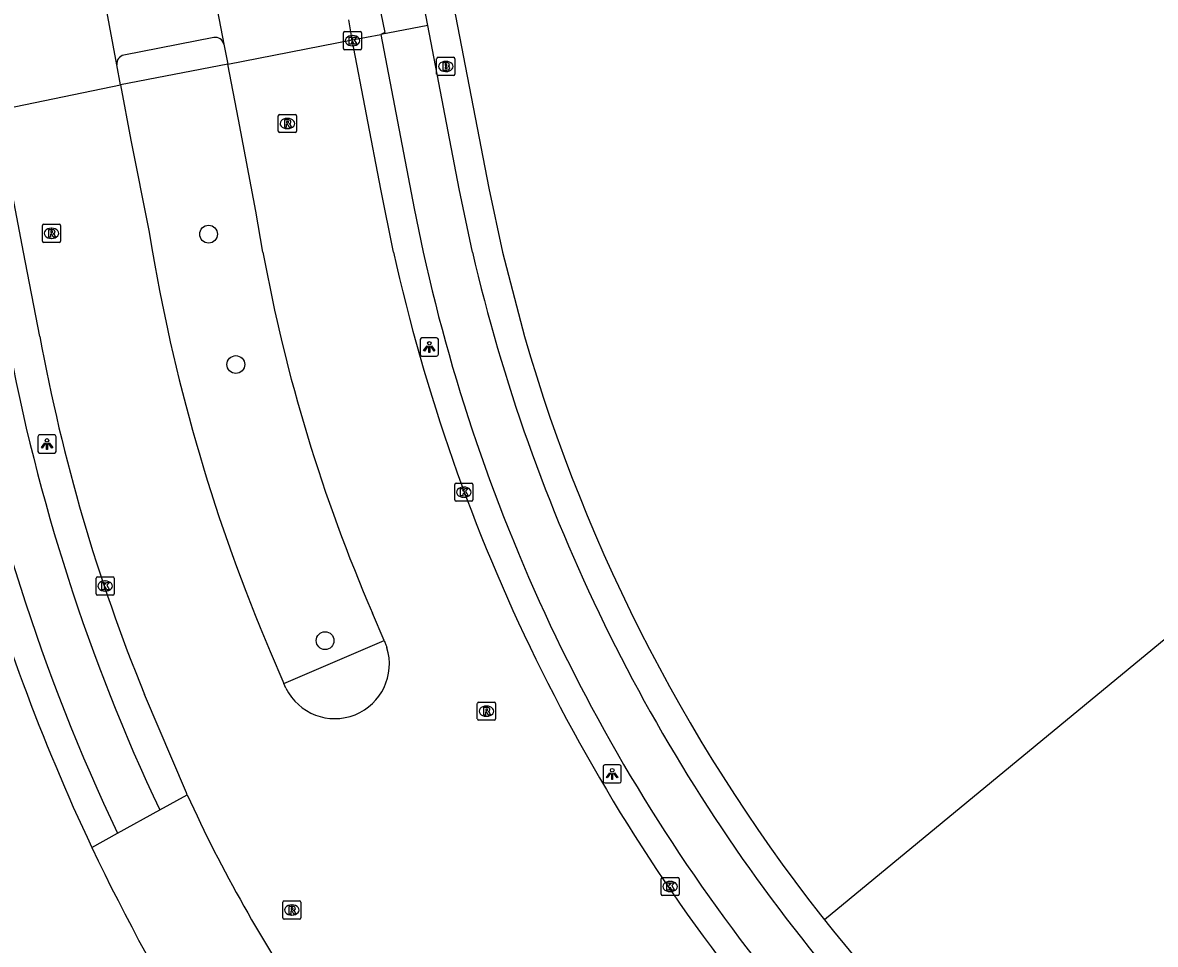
# Model space of a CAD drawing. Extents: x 156141 to 158132, y 385651 to 388399.
# Drawn here: x 156814.3 to 156876.7, y 386711.9 to 386762.6 of the extents above; entities that cross this region are included whole.
import ezdxf

# ---------------------------------------------------------------- set-up
doc = ezdxf.new("R2010")
doc.units = 0
for name, color, linetype in [('IMGEO_Boom', 7, 'Continuous'), ('IMGEO_Brandkraan', 7, 'Continuous'), ('IMGEO_Fietspad_gesloten', 7, 'Continuous'), ('IMGEO_Fietspad_open', 7, 'Continuous'), ('IMGEO_Hek', 7, 'Continuous'), ('IMGEO_Kolk', 7, 'Continuous'), ('IMGEO_Lichtpunt', 7, 'Continuous'), ('IMGEO_Rijbaan_lokaal_gesloten', 7, 'Continuous'), ('IMGEO_Rijbaan_lokaal_open', 7, 'Continuous'), ('IMGEO_Rioolput', 7, 'Continuous'), ('IMGEO_Verkeerseiland_gesloten', 7, 'Continuous'), ('IMGEO_Voetpad_open', 7, 'Continuous')]:
    doc.layers.add(name, color=color, linetype=linetype)

msp = doc.modelspace()

# ---------------------------------------------------------------- linework, layer by layer
at = {"layer": 'IMGEO_Boom'}
for centre in [(156824.578, 386750.989), (156826.075, 386743.822), (156830.987, 386728.643)]:
    msp.add_circle(centre, 0.489, dxfattribs=at)
at = {"layer": 'IMGEO_Brandkraan'}
for p, q in [((156837.124, 386759.785), (156837.124, 386760.637)), ((156837.199, 386760.711), (156838.051, 386760.711)), ((156837.612, 386760.491), (156837.637, 386760.491)), ((156838.125, 386760.637), (156838.125, 386759.785)), ((156838.051, 386759.711), (156837.199, 386759.711)), ((156837.635, 386759.931), (156837.61, 386759.931))]:
    msp.add_line(p, q, dxfattribs=at)
for points in [[(156837.124, 386759.785), (156837.124, 386760.637)], [(156837.199, 386760.711), (156838.051, 386760.711)], [(156837.472, 386760.411), (156837.472, 386760.011), (156837.685, 386760.011)], [(156837.703, 386760.411), (156837.472, 386760.411)], [(156837.651, 386760.33), (156837.597, 386760.33), (156837.597, 386760.254)], [(156837.597, 386760.254), (156837.65, 386760.254)], [(156837.659, 386760.178), (156837.597, 386760.178), (156837.597, 386760.097)], [(156838.125, 386760.637), (156838.125, 386759.785)], [(156838.051, 386759.711), (156837.199, 386759.711)], [(156837.597, 386760.097), (156837.659, 386760.097)]]:
    msp.add_lwpolyline(points, dxfattribs=at)
for centre, radius, start, end in [((156837.201, 386760.635), 0.0765, 91.55205, 178.44795), ((156837.201, 386760.635), 0.0765, 91.55205, 178.44795), ((156837.652, 386760.292), 0.0379, 267.82845, 90.93552), ((156837.66, 386760.137), 0.0404, 269.87594, 90.50774), ((156837.707, 386760.266), 0.145, 59.4692, 91.53667), ((156837.732, 386760.313), 0.0922, 285.51372, 58.15012), ((156837.737, 386760.121), 0.105, 301.31148, 78.98903), ((156838.049, 386760.635), 0.0765, 1.55205, 88.44795), ((156838.049, 386760.635), 0.0765, 1.55205, 88.44795), ((156837.201, 386759.787), 0.0765, 181.55205, 268.44795), ((156837.201, 386759.787), 0.0765, 181.55205, 268.44795), ((156837.691, 386760.262), 0.251, 268.66757, 293.53466), ((156838.049, 386759.787), 0.0765, 271.55205, 358.44795), ((156838.049, 386759.787), 0.0765, 271.55205, 358.44795)]:
    msp.add_arc(centre, radius, start, end, dxfattribs=at)
for centre, major_axis, ratio, start_param, end_param in [((156837.611, 386760.211), (-0.387, 0.002), 0.722429, 4.712389, 7.853982), ((156837.636, 386760.211), (-0.39, 0.002), 0.717154, 1.570796, 4.712389)]:
    msp.add_ellipse(centre, major_axis=major_axis, ratio=ratio, start_param=start_param, end_param=end_param, dxfattribs=at)
at = {"layer": 'IMGEO_Fietspad_gesloten'}
for points in [[(156836.634, 386762.459), (156834.771, 386772.179), (156834.005, 386776.146)], [(156834.058, 386763.138), (156834.266, 386762.082), (156834.047, 386761.961)], [(156836.634, 386762.459), (156834.047, 386761.961)], [(156839.093, 386750), (156838.355, 386753.481), (156836.634, 386762.459)], [(156834.047, 386761.961), (156835.885, 386752.406), (156836.384, 386750)]]:
    msp.add_lwpolyline(points, dxfattribs=at)
for centre, radius, start, end in [((156931.497, 386770.994), 97.402, 192.4472, 219.67825), ((156932.463, 386771.618), 95.84, 193.03586, 219.05751), ((156916.935, 386764.356), 107.812, 189.96852, 205.43097), ((156917.772, 386764.633), 106.045, 190.46769, 205.28521)]:
    msp.add_arc(centre, radius, start, end, dxfattribs=at)
at = {"layer": 'IMGEO_Fietspad_open'}
msp.add_lwpolyline([(156824.864, 386761.799), (156819.909, 386760.83)], dxfattribs=at)
for centre, radius, start, end in [((156824.94, 386761.315), 0.49, 13.09694, 98.90351), ((156819.997, 386760.364), 0.474, 100.65067, 186.91768)]:
    msp.add_arc(centre, radius, start, end, dxfattribs=at)
at = {"layer": 'IMGEO_Hek'}
msp.add_lwpolyline([(157029.479, 386854.2), (156858.453, 386713.298)], dxfattribs=at)
at = {"layer": 'IMGEO_Kolk'}
for p, q in [((156831.996, 386761.2), (156831.996, 386762.052)), ((156832.071, 386762.126), (156832.923, 386762.126)), ((156832.997, 386762.052), (156832.997, 386761.2)), ((156832.484, 386761.906), (156832.509, 386761.906)), ((156832.923, 386761.126), (156832.071, 386761.126)), ((156832.507, 386761.346), (156832.482, 386761.346)), ((156838.12, 386736.376), (156838.12, 386737.228)), ((156838.195, 386737.302), (156839.047, 386737.302)), ((156839.121, 386737.228), (156839.121, 386736.376)), ((156838.631, 386736.522), (156838.606, 386736.522)), ((156838.608, 386737.082), (156838.633, 386737.082)), ((156839.047, 386736.302), (156838.195, 386736.302)), ((156818.46, 386732.143), (156819.312, 386732.143)), ((156818.385, 386731.217), (156818.385, 386732.069)), ((156818.873, 386731.923), (156818.898, 386731.923)), ((156819.386, 386732.069), (156819.386, 386731.217)), ((156819.312, 386731.143), (156818.46, 386731.143)), ((156818.896, 386731.363), (156818.871, 386731.363)), ((156849.468, 386714.697), (156849.468, 386715.549)), ((156849.543, 386715.623), (156850.395, 386715.623)), ((156849.956, 386715.403), (156849.981, 386715.403)), ((156850.469, 386715.549), (156850.469, 386714.697)), ((156849.979, 386714.843), (156849.954, 386714.843)), ((156850.395, 386714.623), (156849.543, 386714.623))]:
    msp.add_line(p, q, dxfattribs=at)
for points in [[(156831.996, 386761.2), (156831.996, 386762.052)], [(156832.071, 386762.126), (156832.923, 386762.126)], [(156832.997, 386762.052), (156832.997, 386761.2)], [(156832.317, 386761.826), (156832.44, 386761.826), (156832.44, 386761.675), (156832.57, 386761.826), (156832.734, 386761.826), (156832.588, 386761.675), (156832.741, 386761.426), (156832.589, 386761.426), (156832.504, 386761.59), (156832.44, 386761.523), (156832.44, 386761.426), (156832.317, 386761.426), (156832.317, 386761.826)], [(156832.923, 386761.126), (156832.071, 386761.126)], [(156838.12, 386736.376), (156838.12, 386737.228)], [(156838.195, 386737.302), (156839.047, 386737.302)], [(156839.121, 386737.228), (156839.121, 386736.376)], [(156838.441, 386737.002), (156838.564, 386737.002), (156838.564, 386736.851), (156838.694, 386737.002), (156838.858, 386737.002), (156838.712, 386736.851), (156838.865, 386736.602), (156838.713, 386736.602), (156838.628, 386736.766), (156838.564, 386736.699), (156838.564, 386736.602), (156838.441, 386736.602), (156838.441, 386737.002)], [(156839.047, 386736.302), (156838.195, 386736.302)], [(156818.46, 386732.143), (156819.312, 386732.143)], [(156818.385, 386731.217), (156818.385, 386732.069)], [(156818.706, 386731.843), (156818.829, 386731.843), (156818.829, 386731.692), (156818.959, 386731.843), (156819.123, 386731.843), (156818.977, 386731.692), (156819.13, 386731.443), (156818.978, 386731.443), (156818.893, 386731.607), (156818.829, 386731.54), (156818.829, 386731.443), (156818.706, 386731.443), (156818.706, 386731.843)], [(156819.386, 386732.069), (156819.386, 386731.217)], [(156819.312, 386731.143), (156818.46, 386731.143)], [(156849.468, 386714.697), (156849.468, 386715.549)], [(156849.543, 386715.623), (156850.395, 386715.623)], [(156849.789, 386715.323), (156849.912, 386715.323), (156849.912, 386715.172), (156850.042, 386715.323), (156850.206, 386715.323), (156850.06, 386715.172), (156850.213, 386714.923), (156850.061, 386714.923), (156849.976, 386715.087), (156849.912, 386715.02), (156849.912, 386714.923), (156849.789, 386714.923), (156849.789, 386715.323)], [(156850.469, 386715.549), (156850.469, 386714.697)], [(156850.395, 386714.623), (156849.543, 386714.623)]]:
    msp.add_lwpolyline(points, dxfattribs=at)
for centre, start, end in [((156832.073, 386762.05), 91.55205, 178.44795), ((156832.073, 386762.05), 91.55205, 178.44795), ((156832.921, 386762.05), 1.55205, 88.44795), ((156832.921, 386762.05), 1.55205, 88.44795), ((156832.073, 386761.202), 181.55205, 268.44795), ((156832.073, 386761.202), 181.55205, 268.44795), ((156832.921, 386761.202), 271.55205, 358.44795), ((156832.921, 386761.202), 271.55205, 358.44795), ((156838.197, 386737.226), 91.55205, 178.44795), ((156838.197, 386737.226), 91.55205, 178.44795), ((156839.045, 386737.226), 1.55205, 88.44795), ((156839.045, 386737.226), 1.55205, 88.44795), ((156838.197, 386736.378), 181.55205, 268.44795), ((156838.197, 386736.378), 181.55205, 268.44795), ((156839.045, 386736.378), 271.55205, 358.44795), ((156839.045, 386736.378), 271.55205, 358.44795), ((156818.462, 386732.067), 91.55205, 178.44795), ((156818.462, 386732.067), 91.55205, 178.44795), ((156819.31, 386732.067), 1.55205, 88.44795), ((156819.31, 386732.067), 1.55205, 88.44795), ((156818.462, 386731.219), 181.55205, 268.44795), ((156818.462, 386731.219), 181.55205, 268.44795), ((156819.31, 386731.219), 271.55205, 358.44795), ((156819.31, 386731.219), 271.55205, 358.44795), ((156849.545, 386715.547), 91.55205, 178.44795), ((156849.545, 386715.547), 91.55205, 178.44795), ((156850.393, 386715.547), 1.55205, 88.44795), ((156850.393, 386715.547), 1.55205, 88.44795), ((156849.545, 386714.699), 181.55205, 268.44795), ((156849.545, 386714.699), 181.55205, 268.44795), ((156850.393, 386714.699), 271.55205, 358.44795), ((156850.393, 386714.699), 271.55205, 358.44795)]:
    msp.add_arc(centre, 0.0765, start, end, dxfattribs=at)
for centre, major_axis, ratio, start_param, end_param in [((156832.483, 386761.626), (-0.387, 0.002), 0.722429, 4.712389, 7.853982), ((156832.508, 386761.626), (-0.39, 0.002), 0.717154, 1.570796, 4.712389), ((156838.607, 386736.802), (-0.387, 0.002), 0.722429, 4.712389, 7.853982), ((156838.632, 386736.802), (-0.39, 0.002), 0.717154, 1.570796, 4.712389), ((156818.872, 386731.643), (-0.387, 0.002), 0.722429, 4.712389, 7.853982), ((156818.897, 386731.643), (-0.39, 0.002), 0.717154, 1.570796, 4.712389), ((156849.955, 386715.123), (-0.387, 0.002), 0.722429, 4.712389, 7.853982), ((156849.98, 386715.123), (-0.39, 0.002), 0.717154, 1.570796, 4.712389)]:
    msp.add_ellipse(centre, major_axis=major_axis, ratio=ratio, start_param=start_param, end_param=end_param, dxfattribs=at)
at = {"layer": 'IMGEO_Lichtpunt'}
for p, q in [((156837.123, 386745.285), (156836.315, 386745.285)), ((156837.123, 386745.285), (156836.315, 386745.285)), ((156836.221, 386745.19), (156836.221, 386744.383)), ((156836.221, 386745.19), (156836.221, 386744.383)), ((156837.217, 386744.383), (156837.217, 386745.19)), ((156837.217, 386744.383), (156837.217, 386745.19)), ((156836.315, 386744.289), (156837.123, 386744.289)), ((156836.315, 386744.289), (156837.123, 386744.289)), ((156815.19, 386739.856), (156815.19, 386739.049)), ((156815.19, 386739.856), (156815.19, 386739.049)), ((156816.092, 386739.951), (156815.284, 386739.951)), ((156816.092, 386739.951), (156815.284, 386739.951)), ((156816.186, 386739.049), (156816.186, 386739.856)), ((156816.186, 386739.049), (156816.186, 386739.856)), ((156815.284, 386738.955), (156816.092, 386738.955)), ((156815.284, 386738.955), (156816.092, 386738.955)), ((156846.282, 386721.718), (156846.282, 386720.911)), ((156846.282, 386721.718), (156846.282, 386720.911)), ((156847.184, 386721.813), (156846.376, 386721.813)), ((156847.184, 386721.813), (156846.376, 386721.813)), ((156847.278, 386720.911), (156847.278, 386721.718)), ((156847.278, 386720.911), (156847.278, 386721.718)), ((156846.376, 386720.817), (156847.184, 386720.817)), ((156846.376, 386720.817), (156847.184, 386720.817))]:
    msp.add_line(p, q, dxfattribs=at)
for points in [[(156836.595, 386744.854), (156836.634, 386744.826), (156836.446, 386744.564), (156836.408, 386744.591), (156836.595, 386744.854)], [(156836.697, 386744.806), (156836.744, 386744.806), (156836.744, 386744.484), (156836.697, 386744.484), (156836.697, 386744.806)], [(156836.807, 386744.826), (156836.845, 386744.853), (156837.032, 386744.591), (156836.993, 386744.563), (156836.807, 386744.826)], [(156815.564, 386739.52), (156815.603, 386739.492), (156815.415, 386739.23), (156815.377, 386739.257), (156815.564, 386739.52)], [(156815.666, 386739.472), (156815.713, 386739.472), (156815.713, 386739.15), (156815.666, 386739.15), (156815.666, 386739.472)], [(156815.776, 386739.492), (156815.814, 386739.519), (156816.001, 386739.257), (156815.962, 386739.229), (156815.776, 386739.492)], [(156846.656, 386721.382), (156846.695, 386721.354), (156846.507, 386721.092), (156846.469, 386721.119), (156846.656, 386721.382)], [(156846.758, 386721.334), (156846.805, 386721.334), (156846.805, 386721.012), (156846.758, 386721.012), (156846.758, 386721.334)], [(156846.868, 386721.354), (156846.906, 386721.381), (156847.093, 386721.119), (156847.054, 386721.091), (156846.868, 386721.354)]]:
    msp.add_lwpolyline(points, dxfattribs=at)
for centre in [(156836.72, 386744.988), (156815.689, 386739.654), (156846.781, 386721.516)]:
    msp.add_circle(centre, 0.0994, dxfattribs=at)
for centre, start, end in [((156836.315, 386745.19), 90, 180), ((156836.315, 386745.19), 90, 180), ((156837.123, 386745.19), 0, 90), ((156837.123, 386745.19), 0, 90), ((156836.315, 386744.383), 180, 270), ((156836.315, 386744.383), 180, 270), ((156837.123, 386744.383), 270, 0), ((156837.123, 386744.383), 270, 360), ((156815.284, 386739.856), 90, 180), ((156815.284, 386739.856), 90, 180), ((156816.092, 386739.856), 0, 90), ((156816.092, 386739.856), 0, 90), ((156815.284, 386739.049), 180, 270), ((156815.284, 386739.049), 180, 270), ((156816.092, 386739.049), 270, 0), ((156816.092, 386739.049), 270, 360), ((156846.376, 386721.718), 90, 180), ((156846.376, 386721.718), 90, 180), ((156847.184, 386721.718), 0, 90), ((156847.184, 386721.718), 0, 90), ((156846.376, 386720.911), 180, 270), ((156846.376, 386720.911), 180, 270), ((156847.184, 386720.911), 270, 0), ((156847.184, 386720.911), 270, 360)]:
    msp.add_arc(centre, 0.0946, start, end, dxfattribs=at)
at = {"layer": 'IMGEO_Rijbaan_lokaal_gesloten'}
for points in [[(156824.792, 386764.694), (156825.417, 386761.426)], [(156819.526, 386760.307), (156818.921, 386763.533)], [(156832.478, 386761.672), (156832.284, 386762.774)], [(156825.417, 386761.426), (156825.629, 386760.337)], [(156825.629, 386760.337), (156832.478, 386761.672)], [(156834.754, 386750), (156834.048, 386753.471), (156832.478, 386761.672)], [(156819.733, 386759.198), (156819.526, 386760.307)], [(156827.568, 386750), (156827.17, 386752.256), (156826.223, 386757.294), (156825.629, 386760.337)], [(156812.886, 386757.795), (156819.733, 386759.198)], [(156819.733, 386759.198), (156820.297, 386756.165), (156821.292, 386751.189), (156821.494, 386750)], [(156815.294, 386745.371), (156814.397, 386750), (156812.886, 386757.795)], [(156834.232, 386728.649), (156833.595, 386730.149)], [(156834.232, 386728.649), (156834.271, 386728.556), (156834.332, 386728.406), (156834.357, 386728.335), (156834.371, 386728.294), (156834.384, 386728.252)], [(156827.964, 386728.046), (156828.714, 386726.291)], [(156828.832, 386726.025), (156828.714, 386726.291)], [(156823.398, 386720.174), (156823.355, 386720.269), (156821.048, 386725.69)]]:
    msp.add_lwpolyline(points, dxfattribs=at)
for centre, radius, start, end in [((156918.727, 386766.725), 98.661, 189.75987, 203.08137), ((156917.22, 386766.379), 91.136, 190.35346, 203.42437), ((156932.77, 386771.733), 100.396, 192.50167, 219.6249), ((156912.487, 386763.105), 98.797, 190.34053, 202.25343), ((156831.52, 386727.357), 3, 206.36172, 17.35137), ((156895.08, 386752.787), 78.752, 204.46393, 214.47016)]:
    msp.add_arc(centre, radius, start, end, dxfattribs=at)
at = {"layer": 'IMGEO_Rijbaan_lokaal_open'}
for points in [[(156821.887, 386719.339), (156823.398, 386720.174)], [(156819.57, 386718.059), (156821.887, 386719.339)], [(156818.155, 386717.278), (156819.57, 386718.059)]]:
    msp.add_lwpolyline(points, dxfattribs=at)
msp.add_arc((156918.555, 386764.806), 111.081, 205.33229, 218.78352, dxfattribs=at)
at = {"layer": 'IMGEO_Rioolput'}
for p, q in [((156828.411, 386756.645), (156828.411, 386757.497)), ((156828.486, 386757.571), (156829.338, 386757.571)), ((156828.899, 386757.351), (156828.924, 386757.351)), ((156829.412, 386757.497), (156829.412, 386756.645)), ((156829.338, 386756.571), (156828.486, 386756.571)), ((156828.922, 386756.791), (156828.897, 386756.791)), ((156815.433, 386750.61), (156815.433, 386751.462)), ((156815.508, 386751.536), (156816.36, 386751.536)), ((156816.434, 386751.462), (156816.434, 386750.61)), ((156815.921, 386751.316), (156815.946, 386751.316)), ((156816.36, 386750.536), (156815.508, 386750.536)), ((156815.944, 386750.756), (156815.919, 386750.756)), ((156839.436, 386725.264), (156840.288, 386725.264)), ((156839.361, 386724.338), (156839.361, 386725.19)), ((156839.849, 386725.044), (156839.874, 386725.044)), ((156840.362, 386725.19), (156840.362, 386724.338)), ((156840.288, 386724.264), (156839.436, 386724.264)), ((156839.872, 386724.484), (156839.847, 386724.484)), ((156828.654, 386713.406), (156828.654, 386714.258)), ((156828.729, 386714.332), (156829.581, 386714.332)), ((156829.142, 386714.112), (156829.167, 386714.112)), ((156829.655, 386714.258), (156829.655, 386713.406)), ((156829.165, 386713.552), (156829.14, 386713.552)), ((156829.581, 386713.332), (156828.729, 386713.332))]:
    msp.add_line(p, q, dxfattribs=at)
for points in [[(156828.411, 386756.645), (156828.411, 386757.497)], [(156828.486, 386757.571), (156829.338, 386757.571)], [(156829, 386757.269), (156828.748, 386757.271), (156828.748, 386756.871)], [(156828.926, 386757.19), (156828.872, 386757.19), (156828.872, 386757.109)], [(156828.872, 386757.109), (156828.924, 386757.109)], [(156829.412, 386757.497), (156829.412, 386756.645)], [(156829.338, 386756.571), (156828.486, 386756.571)], [(156828.748, 386756.871), (156828.872, 386756.871), (156828.872, 386757.033), (156828.883, 386757.033)], [(156828.93, 386757.004), (156829.001, 386756.871), (156829.141, 386756.871), (156829.076, 386756.997)], [(156815.433, 386750.61), (156815.433, 386751.462)], [(156815.508, 386751.536), (156816.36, 386751.536)], [(156816.434, 386751.462), (156816.434, 386750.61)], [(156816.022, 386751.234), (156815.77, 386751.236), (156815.77, 386750.836)], [(156815.77, 386750.836), (156815.894, 386750.836), (156815.894, 386750.998), (156815.905, 386750.998)], [(156815.948, 386751.155), (156815.894, 386751.155), (156815.894, 386751.074)], [(156815.894, 386751.074), (156815.946, 386751.074)], [(156815.952, 386750.969), (156816.023, 386750.836), (156816.163, 386750.836), (156816.098, 386750.962)], [(156816.36, 386750.536), (156815.508, 386750.536)], [(156839.436, 386725.264), (156840.288, 386725.264)], [(156839.361, 386724.338), (156839.361, 386725.19)], [(156839.95, 386724.962), (156839.698, 386724.964), (156839.698, 386724.564)], [(156839.698, 386724.564), (156839.822, 386724.564), (156839.822, 386724.726), (156839.833, 386724.726)], [(156839.876, 386724.883), (156839.822, 386724.883), (156839.822, 386724.802)], [(156839.822, 386724.802), (156839.874, 386724.802)], [(156839.88, 386724.697), (156839.951, 386724.564), (156840.091, 386724.564), (156840.026, 386724.69)], [(156840.362, 386725.19), (156840.362, 386724.338)], [(156840.288, 386724.264), (156839.436, 386724.264)], [(156828.654, 386713.406), (156828.654, 386714.258)], [(156828.729, 386714.332), (156829.581, 386714.332)], [(156829.655, 386714.258), (156829.655, 386713.406)], [(156829.243, 386714.03), (156828.991, 386714.032), (156828.991, 386713.632)], [(156828.991, 386713.632), (156829.115, 386713.632), (156829.115, 386713.794), (156829.126, 386713.794)], [(156829.169, 386713.951), (156829.115, 386713.951), (156829.115, 386713.87)], [(156829.115, 386713.87), (156829.167, 386713.87)], [(156829.173, 386713.765), (156829.244, 386713.632), (156829.384, 386713.632), (156829.319, 386713.758)], [(156829.581, 386713.332), (156828.729, 386713.332)]]:
    msp.add_lwpolyline(points, dxfattribs=at)
for centre, radius, start, end in [((156828.488, 386757.495), 0.0765, 91.55205, 178.44795), ((156828.488, 386757.495), 0.0765, 91.55205, 178.44795), ((156828.908, 386757.298), 0.19, 274.7715, 282.96867), ((156828.932, 386757.094), 0.0964, 77.00612, 93.18647), ((156828.946, 386757.151), 0.0378, 276.66336, 79.67722), ((156828.999, 386757.159), 0.109, 350.36119, 89.41601), ((156828.997, 386757.159), 0.112, 277.58423, 350.98172), ((156828.981, 386756.944), 0.108, 29.51342, 73.79051), ((156829.336, 386757.495), 0.0765, 1.55205, 88.44795), ((156829.336, 386757.495), 0.0765, 1.55205, 88.44795), ((156828.488, 386756.647), 0.0765, 181.55205, 268.44795), ((156828.488, 386756.647), 0.0765, 181.55205, 268.44795), ((156828.882, 386756.98), 0.0533, 26.02933, 88.69889), ((156829.336, 386756.647), 0.0765, 271.55205, 358.44795), ((156829.336, 386756.647), 0.0765, 271.55205, 358.44795), ((156815.51, 386751.46), 0.0765, 91.55205, 178.44795), ((156815.51, 386751.46), 0.0765, 91.55205, 178.44795), ((156816.358, 386751.46), 0.0765, 1.55205, 88.44795), ((156816.358, 386751.46), 0.0765, 1.55205, 88.44795), ((156815.904, 386750.945), 0.0533, 26.02933, 88.69889), ((156815.93, 386751.263), 0.19, 274.7715, 282.96867), ((156815.954, 386751.059), 0.0964, 77.00612, 93.18647), ((156815.968, 386751.116), 0.0378, 276.66336, 79.67722), ((156816.021, 386751.124), 0.109, 350.36119, 89.41601), ((156816.019, 386751.124), 0.112, 277.58423, 350.98172), ((156816.003, 386750.909), 0.108, 29.51342, 73.79051), ((156815.51, 386750.612), 0.0765, 181.55205, 268.44795), ((156815.51, 386750.612), 0.0765, 181.55205, 268.44795), ((156816.358, 386750.612), 0.0765, 271.55205, 358.44795), ((156816.358, 386750.612), 0.0765, 271.55205, 358.44795), ((156839.438, 386725.188), 0.0765, 91.55205, 178.44795), ((156839.438, 386725.188), 0.0765, 91.55205, 178.44795), ((156840.286, 386725.188), 0.0765, 1.55205, 88.44795), ((156840.286, 386725.188), 0.0765, 1.55205, 88.44795), ((156839.832, 386724.673), 0.0533, 26.02933, 88.69889), ((156839.858, 386724.991), 0.19, 274.7715, 282.96867), ((156839.882, 386724.787), 0.0964, 77.00612, 93.18647), ((156839.896, 386724.844), 0.0378, 276.66336, 79.67722), ((156839.949, 386724.852), 0.109, 350.36119, 89.41601), ((156839.947, 386724.852), 0.112, 277.58423, 350.98172), ((156839.931, 386724.637), 0.108, 29.51342, 73.79051), ((156839.438, 386724.34), 0.0765, 181.55205, 268.44795), ((156839.438, 386724.34), 0.0765, 181.55205, 268.44795), ((156840.286, 386724.34), 0.0765, 271.55205, 358.44795), ((156840.286, 386724.34), 0.0765, 271.55205, 358.44795), ((156828.731, 386714.256), 0.0765, 91.55205, 178.44795), ((156828.731, 386714.256), 0.0765, 91.55205, 178.44795), ((156829.579, 386714.256), 0.0765, 1.55205, 88.44795), ((156829.579, 386714.256), 0.0765, 1.55205, 88.44795), ((156829.125, 386713.741), 0.0533, 26.02933, 88.69889), ((156829.151, 386714.059), 0.19, 274.7715, 282.96867), ((156829.175, 386713.855), 0.0964, 77.00612, 93.18647), ((156829.189, 386713.912), 0.0378, 276.66336, 79.67722), ((156829.242, 386713.92), 0.109, 350.36119, 89.41601), ((156829.24, 386713.92), 0.112, 277.58423, 350.98172), ((156829.224, 386713.705), 0.108, 29.51342, 73.79051), ((156828.731, 386713.408), 0.0765, 181.55205, 268.44795), ((156828.731, 386713.408), 0.0765, 181.55205, 268.44795), ((156829.579, 386713.408), 0.0765, 271.55205, 358.44795), ((156829.579, 386713.408), 0.0765, 271.55205, 358.44795)]:
    msp.add_arc(centre, radius, start, end, dxfattribs=at)
for centre, major_axis, ratio, start_param, end_param in [((156828.898, 386757.071), (-0.387, 0.002), 0.722429, 4.712389, 7.853982), ((156828.923, 386757.071), (-0.39, 0.002), 0.717154, 1.570796, 4.712389), ((156815.92, 386751.036), (-0.387, 0.002), 0.722429, 4.712389, 7.853982), ((156815.945, 386751.036), (-0.39, 0.002), 0.717154, 1.570796, 4.712389), ((156839.848, 386724.764), (-0.387, 0.002), 0.722429, 4.712389, 7.853982), ((156839.873, 386724.764), (-0.39, 0.002), 0.717154, 1.570796, 4.712389), ((156829.141, 386713.832), (-0.387, 0.002), 0.722429, 4.712389, 7.853982), ((156829.166, 386713.832), (-0.39, 0.002), 0.717154, 1.570796, 4.712389)]:
    msp.add_ellipse(centre, major_axis=major_axis, ratio=ratio, start_param=start_param, end_param=end_param, dxfattribs=at)
at = {"layer": 'IMGEO_Verkeerseiland_gesloten'}
msp.add_lwpolyline([(156828.714, 386726.291), (156834.232, 386728.649)], dxfattribs=at)
at = {"layer": 'IMGEO_Voetpad_open'}
for points in [[(156835.579, 386776.447), (156836.335, 386772.49), (156839.986, 386753.519), (156840.741, 386750), (156841.955, 386745.365)], [(156832.478, 386761.672), (156834.047, 386761.961)], [(156825.629, 386760.337), (156819.733, 386759.198)], [(156858.958, 386712.664), (156903.232, 386658.99), (156908.934, 386652.062)]]:
    msp.add_lwpolyline(points, dxfattribs=at)
for centre, radius, start, end in [((156932.033, 386771.43), 93.773, 196.13859, 218.80608), ((156918.796, 386764.859), 111.322, 195.25587, 205.30385)]:
    msp.add_arc(centre, radius, start, end, dxfattribs=at)

doc.saveas('drawing.dxf')
